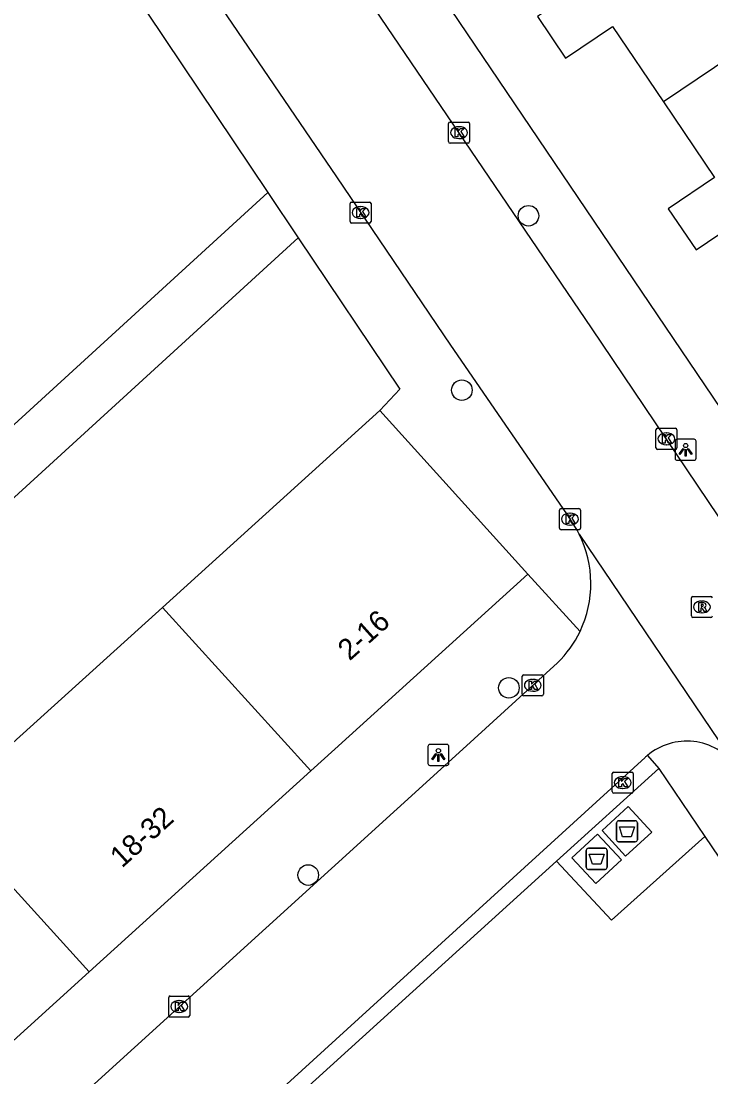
# Model space of a CAD drawing. Extents: x 159888 to 160757, y 384031 to 384746.
# Drawn here: x 160419.7 to 160452.5, y 384234.4 to 384284.5 of the extents above; entities that cross this region are included whole.
import ezdxf

# ---------------------------------------------------------------- set-up
doc = ezdxf.new("R2010")
doc.units = 0
for name, color, linetype in [('IMGEO_Afval_apart_plaats', 7, 'Continuous'), ('IMGEO_Boom', 7, 'Continuous'), ('IMGEO_Kolk', 7, 'Continuous'), ('IMGEO_Lichtpunt', 7, 'Continuous'), ('IMGEO_Pand', 7, 'Continuous'), ('IMGEO_Pand_nummerreeks', 7, 'Continuous'), ('IMGEO_Rijbaan_lokaal_open', 7, 'Continuous'), ('IMGEO_Rioolput', 7, 'Continuous'), ('IMGEO_Voetpad_gesloten', 7, 'Continuous'), ('IMGEO_Voetpad_halfverhard', 7, 'Continuous'), ('IMGEO_Voetpad_open', 7, 'Continuous')]:
    doc.layers.add(name, color=color, linetype=linetype)

msp = doc.modelspace()

# ---------------------------------------------------------------- linework, layer by layer
at = {"layer": 'IMGEO_Afval_apart_plaats'}
for p, q in [((160447.976, 384245.698), (160447.976, 384246.498)), ((160447.976, 384246.498), (160447.976, 384245.698)), ((160448.076, 384246.598), (160448.866, 384246.598)), ((160448.866, 384246.598), (160448.076, 384246.598)), ((160448.966, 384246.498), (160448.966, 384245.698)), ((160448.966, 384245.698), (160448.966, 384246.498)), ((160446.54, 384244.392), (160446.54, 384245.192)), ((160446.54, 384245.192), (160446.54, 384244.392)), ((160446.64, 384245.292), (160447.43, 384245.292)), ((160447.43, 384245.292), (160446.64, 384245.292)), ((160447.53, 384245.192), (160447.53, 384244.392)), ((160447.53, 384244.392), (160447.53, 384245.192)), ((160448.866, 384245.598), (160448.076, 384245.598)), ((160448.076, 384245.598), (160448.866, 384245.598)), ((160447.43, 384244.292), (160446.64, 384244.292)), ((160446.64, 384244.292), (160447.43, 384244.292))]:
    msp.add_line(p, q, dxfattribs=at)
for points in [[(160448.119, 384246.312), (160448.823, 384246.312), (160448.674, 384245.842), (160448.268, 384245.842), (160448.119, 384246.312)], [(160446.683, 384245.006), (160447.387, 384245.006), (160447.238, 384244.536), (160446.832, 384244.536), (160446.683, 384245.006)]]:
    msp.add_lwpolyline(points, dxfattribs=at)
for centre, start, end in [((160448.076, 384246.498), 90, 180), ((160448.076, 384246.498), 90, 180), ((160448.866, 384246.498), 0, 90), ((160448.866, 384246.498), 360, 90), ((160448.076, 384245.698), 180, 270), ((160448.076, 384245.698), 180, 270), ((160448.866, 384245.698), 270, 0), ((160448.866, 384245.698), 270, 0), ((160446.64, 384245.192), 90, 180), ((160446.64, 384245.192), 90, 180), ((160447.43, 384245.192), 0, 90), ((160447.43, 384245.192), 360, 90), ((160446.64, 384244.392), 180, 270), ((160446.64, 384244.392), 180, 270), ((160447.43, 384244.392), 270, 0), ((160447.43, 384244.392), 270, 0)]:
    msp.add_arc(centre, 0.1, start, end, dxfattribs=at)
at = {"layer": 'IMGEO_Boom'}
for centre in [(160443.796, 384275.302), (160440.638, 384267.028), (160442.868, 384252.904), (160433.344, 384244.022)]:
    msp.add_circle(centre, 0.489, dxfattribs=at)
at = {"layer": 'IMGEO_Kolk'}
for p, q in [((160440.076, 384279.747), (160440.928, 384279.747)), ((160440.001, 384278.821), (160440.001, 384279.673)), ((160440.489, 384279.527), (160440.514, 384279.527)), ((160441.002, 384279.673), (160441.002, 384278.821)), ((160440.928, 384278.747), (160440.076, 384278.747)), ((160440.512, 384278.967), (160440.487, 384278.967)), ((160435.328, 384275.029), (160435.328, 384275.881)), ((160435.403, 384275.955), (160436.255, 384275.955)), ((160435.816, 384275.735), (160435.841, 384275.735)), ((160436.329, 384275.881), (160436.329, 384275.029)), ((160436.255, 384274.955), (160435.403, 384274.955)), ((160435.839, 384275.175), (160435.814, 384275.175)), ((160449.919, 384265.219), (160450.771, 384265.219)), ((160449.844, 384264.293), (160449.844, 384265.145)), ((160450.332, 384264.999), (160450.357, 384264.999)), ((160450.845, 384265.145), (160450.845, 384264.293)), ((160450.771, 384264.219), (160449.919, 384264.219)), ((160450.355, 384264.439), (160450.33, 384264.439)), ((160445.267, 384260.48), (160445.267, 384261.332)), ((160445.342, 384261.406), (160446.194, 384261.406)), ((160445.755, 384261.186), (160445.78, 384261.186)), ((160446.268, 384261.332), (160446.268, 384260.48)), ((160446.194, 384260.406), (160445.342, 384260.406)), ((160445.778, 384260.626), (160445.753, 384260.626)), ((160443.502, 384252.598), (160443.502, 384253.45)), ((160443.577, 384253.524), (160444.429, 384253.524)), ((160443.99, 384253.304), (160444.015, 384253.304)), ((160444.503, 384253.45), (160444.503, 384252.598)), ((160444.013, 384252.744), (160443.988, 384252.744)), ((160444.429, 384252.524), (160443.577, 384252.524)), ((160447.771, 384247.981), (160447.771, 384248.833)), ((160447.846, 384248.907), (160448.698, 384248.907)), ((160448.259, 384248.687), (160448.284, 384248.687)), ((160448.772, 384248.833), (160448.772, 384247.981)), ((160448.698, 384247.907), (160447.846, 384247.907)), ((160448.282, 384248.127), (160448.257, 384248.127)), ((160426.72, 384237.356), (160426.72, 384238.208)), ((160426.795, 384238.282), (160427.647, 384238.282)), ((160427.721, 384238.208), (160427.721, 384237.356)), ((160427.208, 384238.062), (160427.233, 384238.062)), ((160427.647, 384237.282), (160426.795, 384237.282)), ((160427.231, 384237.502), (160427.206, 384237.502))]:
    msp.add_line(p, q, dxfattribs=at)
for points in [[(160440.076, 384279.747), (160440.928, 384279.747)], [(160440.001, 384278.821), (160440.001, 384279.673)], [(160440.322, 384279.447), (160440.445, 384279.447), (160440.445, 384279.296), (160440.575, 384279.447), (160440.739, 384279.447), (160440.593, 384279.296), (160440.746, 384279.047), (160440.594, 384279.047), (160440.509, 384279.211), (160440.445, 384279.144), (160440.445, 384279.047), (160440.322, 384279.047), (160440.322, 384279.447)], [(160441.002, 384279.673), (160441.002, 384278.821)], [(160440.928, 384278.747), (160440.076, 384278.747)], [(160435.328, 384275.029), (160435.328, 384275.881)], [(160435.403, 384275.955), (160436.255, 384275.955)], [(160436.329, 384275.881), (160436.329, 384275.029)], [(160435.649, 384275.655), (160435.772, 384275.655), (160435.772, 384275.504), (160435.902, 384275.655), (160436.066, 384275.655), (160435.92, 384275.504), (160436.073, 384275.255), (160435.921, 384275.255), (160435.836, 384275.419), (160435.772, 384275.352), (160435.772, 384275.255), (160435.649, 384275.255), (160435.649, 384275.655)], [(160436.255, 384274.955), (160435.403, 384274.955)], [(160449.919, 384265.219), (160450.771, 384265.219)], [(160449.844, 384264.293), (160449.844, 384265.145)], [(160450.165, 384264.919), (160450.288, 384264.919), (160450.288, 384264.768), (160450.418, 384264.919), (160450.582, 384264.919), (160450.436, 384264.768), (160450.589, 384264.519), (160450.437, 384264.519), (160450.352, 384264.683), (160450.288, 384264.616), (160450.288, 384264.519), (160450.165, 384264.519), (160450.165, 384264.919)], [(160450.845, 384265.145), (160450.845, 384264.293)], [(160450.771, 384264.219), (160449.919, 384264.219)], [(160445.267, 384260.48), (160445.267, 384261.332)], [(160445.342, 384261.406), (160446.194, 384261.406)], [(160446.268, 384261.332), (160446.268, 384260.48)], [(160445.588, 384261.106), (160445.711, 384261.106), (160445.711, 384260.955), (160445.841, 384261.106), (160446.005, 384261.106), (160445.859, 384260.955), (160446.012, 384260.706), (160445.86, 384260.706), (160445.775, 384260.87), (160445.711, 384260.803), (160445.711, 384260.706), (160445.588, 384260.706), (160445.588, 384261.106)], [(160446.194, 384260.406), (160445.342, 384260.406)], [(160443.502, 384252.598), (160443.502, 384253.45)], [(160443.577, 384253.524), (160444.429, 384253.524)], [(160443.823, 384253.224), (160443.946, 384253.224), (160443.946, 384253.073), (160444.076, 384253.224), (160444.24, 384253.224), (160444.094, 384253.073), (160444.247, 384252.824), (160444.095, 384252.824), (160444.01, 384252.988), (160443.946, 384252.921), (160443.946, 384252.824), (160443.823, 384252.824), (160443.823, 384253.224)], [(160444.503, 384253.45), (160444.503, 384252.598)], [(160444.429, 384252.524), (160443.577, 384252.524)], [(160447.771, 384247.981), (160447.771, 384248.833)], [(160447.846, 384248.907), (160448.698, 384248.907)], [(160448.772, 384248.833), (160448.772, 384247.981)], [(160448.092, 384248.607), (160448.215, 384248.607), (160448.215, 384248.456), (160448.345, 384248.607), (160448.509, 384248.607), (160448.363, 384248.456), (160448.516, 384248.207), (160448.364, 384248.207), (160448.279, 384248.371), (160448.215, 384248.304), (160448.215, 384248.207), (160448.092, 384248.207), (160448.092, 384248.607)], [(160448.698, 384247.907), (160447.846, 384247.907)], [(160426.72, 384237.356), (160426.72, 384238.208)], [(160426.795, 384238.282), (160427.647, 384238.282)], [(160427.721, 384238.208), (160427.721, 384237.356)], [(160427.041, 384237.982), (160427.164, 384237.982), (160427.164, 384237.831), (160427.294, 384237.982), (160427.458, 384237.982), (160427.312, 384237.831), (160427.465, 384237.582), (160427.313, 384237.582), (160427.228, 384237.746), (160427.164, 384237.679), (160427.164, 384237.582), (160427.041, 384237.582), (160427.041, 384237.982)], [(160427.647, 384237.282), (160426.795, 384237.282)]]:
    msp.add_lwpolyline(points, dxfattribs=at)
for centre, start, end in [((160440.078, 384279.671), 91.552, 178.448), ((160440.078, 384279.671), 91.552, 178.448), ((160440.926, 384279.671), 1.552, 88.448), ((160440.926, 384279.671), 1.552, 88.448), ((160440.078, 384278.823), 181.552, 268.448), ((160440.078, 384278.823), 181.552, 268.448), ((160440.926, 384278.823), 271.552, 358.448), ((160440.926, 384278.823), 271.552, 358.448), ((160435.405, 384275.879), 91.552, 178.448), ((160435.405, 384275.879), 91.552, 178.448), ((160436.253, 384275.879), 1.552, 88.448), ((160436.253, 384275.879), 1.552, 88.448), ((160435.405, 384275.031), 181.552, 268.448), ((160435.405, 384275.031), 181.552, 268.448), ((160436.253, 384275.031), 271.552, 358.448), ((160436.253, 384275.031), 271.552, 358.448), ((160449.921, 384265.143), 91.552, 178.448), ((160449.921, 384265.143), 91.552, 178.448), ((160450.769, 384265.143), 1.552, 88.448), ((160450.769, 384265.143), 1.552, 88.448), ((160449.921, 384264.295), 181.552, 268.448), ((160449.921, 384264.295), 181.552, 268.448), ((160450.769, 384264.295), 271.552, 358.448), ((160450.769, 384264.295), 271.552, 358.448), ((160445.344, 384261.33), 91.552, 178.448), ((160445.344, 384261.33), 91.552, 178.448), ((160446.192, 384261.33), 1.552, 88.448), ((160446.192, 384261.33), 1.552, 88.448), ((160445.344, 384260.482), 181.552, 268.448), ((160445.344, 384260.482), 181.552, 268.448), ((160446.192, 384260.482), 271.552, 358.448), ((160446.192, 384260.482), 271.552, 358.448), ((160443.579, 384253.448), 91.552, 178.448), ((160443.579, 384253.448), 91.552, 178.448), ((160444.427, 384253.448), 1.552, 88.448), ((160444.427, 384253.448), 1.552, 88.448), ((160443.579, 384252.6), 181.552, 268.448), ((160443.579, 384252.6), 181.552, 268.448), ((160444.427, 384252.6), 271.552, 358.448), ((160444.427, 384252.6), 271.552, 358.448), ((160447.848, 384248.831), 91.552, 178.448), ((160447.848, 384248.831), 91.552, 178.448), ((160448.696, 384248.831), 1.552, 88.448), ((160448.696, 384248.831), 1.552, 88.448), ((160447.848, 384247.983), 181.552, 268.448), ((160447.848, 384247.983), 181.552, 268.448), ((160448.696, 384247.983), 271.552, 358.448), ((160448.696, 384247.983), 271.552, 358.448), ((160426.797, 384238.206), 91.552, 178.448), ((160426.797, 384238.206), 91.552, 178.448), ((160427.645, 384238.206), 1.552, 88.448), ((160427.645, 384238.206), 1.552, 88.448), ((160426.797, 384237.358), 181.552, 268.448), ((160426.797, 384237.358), 181.552, 268.448), ((160427.645, 384237.358), 271.552, 358.448), ((160427.645, 384237.358), 271.552, 358.448)]:
    msp.add_arc(centre, 0.0765, start, end, dxfattribs=at)
for centre, major_axis, ratio, start_param, end_param in [((160440.488, 384279.247), (-0.387, 0.002), 0.722429, 4.712389, 7.853982), ((160440.513, 384279.247), (-0.39, 0.002), 0.717154, 1.570796, 4.712389), ((160435.815, 384275.455), (-0.387, 0.002), 0.722429, 4.712389, 7.853982), ((160435.84, 384275.455), (-0.39, 0.002), 0.717154, 1.570796, 4.712389), ((160450.331, 384264.719), (-0.387, 0.002), 0.722429, 4.712389, 7.853982), ((160450.356, 384264.719), (-0.39, 0.002), 0.717154, 1.570796, 4.712389), ((160445.754, 384260.906), (-0.387, 0.002), 0.722429, 4.712389, 7.853982), ((160445.779, 384260.906), (-0.39, 0.002), 0.717154, 1.570796, 4.712389), ((160443.989, 384253.024), (-0.387, 0.002), 0.722429, 4.712389, 7.853982), ((160444.014, 384253.024), (-0.39, 0.002), 0.717154, 1.570796, 4.712389), ((160448.258, 384248.407), (-0.387, 0.002), 0.722429, 4.712389, 7.853982), ((160448.283, 384248.407), (-0.39, 0.002), 0.717154, 1.570796, 4.712389), ((160427.207, 384237.782), (-0.387, 0.002), 0.722429, 4.712389, 7.853982), ((160427.232, 384237.782), (-0.39, 0.002), 0.717154, 1.570796, 4.712389)]:
    msp.add_ellipse(centre, major_axis=major_axis, ratio=ratio, start_param=start_param, end_param=end_param, dxfattribs=at)
at = {"layer": 'IMGEO_Lichtpunt'}
for p, q in [((160451.661, 384264.698), (160450.853, 384264.698)), ((160451.661, 384264.698), (160450.853, 384264.698)), ((160450.759, 384264.603), (160450.759, 384263.796)), ((160450.759, 384264.603), (160450.759, 384263.796)), ((160451.755, 384263.796), (160451.755, 384264.603)), ((160451.755, 384263.796), (160451.755, 384264.603)), ((160450.853, 384263.702), (160451.661, 384263.702)), ((160450.853, 384263.702), (160451.661, 384263.702)), ((160439.926, 384250.216), (160439.118, 384250.216)), ((160439.926, 384250.216), (160439.118, 384250.216)), ((160439.024, 384250.121), (160439.024, 384249.314)), ((160439.024, 384250.121), (160439.024, 384249.314)), ((160440.02, 384249.314), (160440.02, 384250.121)), ((160440.02, 384249.314), (160440.02, 384250.121)), ((160439.118, 384249.22), (160439.926, 384249.22)), ((160439.118, 384249.22), (160439.926, 384249.22))]:
    msp.add_line(p, q, dxfattribs=at)
for points in [[(160451.133, 384264.267), (160451.172, 384264.239), (160450.984, 384263.977), (160450.946, 384264.004), (160451.133, 384264.267)], [(160451.235, 384264.219), (160451.282, 384264.219), (160451.282, 384263.897), (160451.235, 384263.897), (160451.235, 384264.219)], [(160451.345, 384264.239), (160451.383, 384264.266), (160451.57, 384264.004), (160451.531, 384263.976), (160451.345, 384264.239)], [(160439.398, 384249.785), (160439.437, 384249.757), (160439.249, 384249.495), (160439.211, 384249.522), (160439.398, 384249.785)], [(160439.5, 384249.737), (160439.547, 384249.737), (160439.547, 384249.415), (160439.5, 384249.415), (160439.5, 384249.737)], [(160439.61, 384249.757), (160439.648, 384249.784), (160439.835, 384249.522), (160439.796, 384249.494), (160439.61, 384249.757)]]:
    msp.add_lwpolyline(points, dxfattribs=at)
for centre in [(160451.258, 384264.401), (160439.523, 384249.919)]:
    msp.add_circle(centre, 0.0994, dxfattribs=at)
for centre, start, end in [((160450.853, 384264.603), 90, 180), ((160450.853, 384264.603), 90, 180), ((160451.661, 384264.603), 0, 90), ((160451.661, 384264.603), 0, 90), ((160450.853, 384263.796), 180, 270), ((160450.853, 384263.796), 180, 270), ((160451.661, 384263.796), 270, 0), ((160451.661, 384263.796), 270, 360), ((160439.118, 384250.121), 90, 180), ((160439.118, 384250.121), 90, 180), ((160439.926, 384250.121), 0, 90), ((160439.926, 384250.121), 0, 90), ((160439.118, 384249.314), 180, 270), ((160439.118, 384249.314), 180, 270), ((160439.926, 384249.314), 270, 0), ((160439.926, 384249.314), 270, 360)]:
    msp.add_arc(centre, 0.0946, start, end, dxfattribs=at)
at = {"layer": 'IMGEO_Pand'}
for points in [[(160444.047, 384289.833), (160446.455, 384286.268), (160444.223, 384284.76), (160445.558, 384282.783), (160447.789, 384284.29), (160450.211, 384280.704)], [(160457.418, 384285.573), (160450.211, 384280.704)], [(160450.211, 384280.704), (160452.633, 384277.118), (160450.435, 384275.633), (160451.755, 384273.679), (160453.96, 384275.168), (160456.365, 384271.608)], [(160436.74, 384266.058), (160426.423, 384256.722)], [(160443.774, 384258.302), (160436.74, 384266.058)], [(160433.468, 384248.966), (160434.61, 384250), (160443.774, 384258.302)], [(160426.423, 384256.722), (160418.994, 384250), (160415.894, 384247.195)], [(160433.468, 384248.966), (160426.423, 384256.722)], [(160422.945, 384239.432), (160433.468, 384248.966)], [(160415.894, 384247.195), (160422.945, 384239.432)], [(160412.421, 384229.898), (160422.945, 384239.432)]]:
    msp.add_lwpolyline(points, dxfattribs=at)
at = {"layer": 'IMGEO_Rijbaan_lokaal_open'}
for points in [[(160422.932, 384294.34), (160424.309, 384292.356), (160427.008, 384288.421), (160434.682, 384277.153), (160440.091, 384269.157), (160445.772, 384260.903)], [(160482.459, 384217.19), (160479.496, 384221.749), (160475.984, 384226.996), (160471.895, 384233.016), (160469.592, 384236.438), (160463.845, 384244.806), (160460.293, 384250), (160459.062, 384251.8), (160454.397, 384258.743), (160452.84, 384261.021), (160446.785, 384269.99), (160433.084, 384290.172), (160431.13, 384293.34)], [(160446.201, 384260.194), (160453.631, 384249.222)], [(160392.259, 384206.298), (160395.244, 384208.801), (160400.149, 384213.193), (160440.675, 384250), (160445.18, 384254.092)], [(160392.025, 384198.09), (160395.382, 384200.689), (160397.932, 384202.765), (160449.329, 384249.596)]]:
    msp.add_lwpolyline(points, dxfattribs=at)
for centre, radius, start, end in [((160441.624, 384257.909), 5.116, 26.5318, 35.8226), ((160441.517, 384257.842), 5.241, 334.4248, 26.6677), ((160441.513, 384257.843), 5.246, 314.3501, 334.4289), ((160451.311, 384247.465), 2.911, 37.1415, 129.917), ((160451.239, 384247.555), 2.796, 129.9788, 133.1008)]:
    msp.add_arc(centre, radius, start, end, dxfattribs=at)
at = {"layer": 'IMGEO_Rioolput'}
for p, q in [((160451.529, 384256.316), (160451.529, 384257.168)), ((160451.604, 384257.242), (160452.456, 384257.242)), ((160452.017, 384257.022), (160452.042, 384257.022)), ((160452.456, 384256.242), (160451.604, 384256.242)), ((160452.04, 384256.462), (160452.015, 384256.462))]:
    msp.add_line(p, q, dxfattribs=at)
for points in [[(160451.529, 384256.316), (160451.529, 384257.168)], [(160451.604, 384257.242), (160452.456, 384257.242)], [(160452.118, 384256.94), (160451.866, 384256.942), (160451.866, 384256.542)], [(160451.866, 384256.542), (160451.99, 384256.542), (160451.99, 384256.704), (160452.001, 384256.704)], [(160452.044, 384256.861), (160451.99, 384256.861), (160451.99, 384256.78)], [(160451.99, 384256.78), (160452.042, 384256.78)], [(160452.048, 384256.675), (160452.119, 384256.542), (160452.259, 384256.542), (160452.194, 384256.668)], [(160452.456, 384256.242), (160451.604, 384256.242)]]:
    msp.add_lwpolyline(points, dxfattribs=at)
for centre, radius, start, end in [((160451.606, 384257.166), 0.0765, 91.552, 178.448), ((160451.606, 384257.166), 0.0765, 91.552, 178.448), ((160452.454, 384257.166), 0.0765, 1.552, 88.448), ((160452.454, 384257.166), 0.0765, 1.552, 88.448), ((160452, 384256.651), 0.0533, 26.0293, 88.6989), ((160452.026, 384256.969), 0.19, 274.7715, 282.9687), ((160452.05, 384256.765), 0.0964, 77.0061, 93.1865), ((160452.064, 384256.822), 0.0378, 276.6634, 79.6772), ((160452.117, 384256.83), 0.109, 350.3612, 89.416), ((160452.115, 384256.83), 0.112, 277.5842, 350.9817), ((160452.099, 384256.615), 0.108, 29.5134, 73.7905), ((160451.606, 384256.318), 0.0765, 181.552, 268.448), ((160451.606, 384256.318), 0.0765, 181.552, 268.448), ((160452.454, 384256.318), 0.0765, 271.552, 358.448), ((160452.454, 384256.318), 0.0765, 271.552, 358.448)]:
    msp.add_arc(centre, radius, start, end, dxfattribs=at)
for centre, major_axis, ratio, start_param, end_param in [((160452.016, 384256.742), (-0.387, 0.002), 0.722429, 4.712389, 7.853982), ((160452.041, 384256.742), (-0.39, 0.002), 0.717154, 1.570796, 4.712389)]:
    msp.add_ellipse(centre, major_axis=major_axis, ratio=ratio, start_param=start_param, end_param=end_param, dxfattribs=at)
at = {"layer": 'IMGEO_Voetpad_gesloten'}
for points in [[(160448.405, 384244.924), (160447.296, 384246.142), (160448.537, 384247.272), (160449.646, 384246.054), (160448.405, 384244.924)], [(160446.991, 384243.62), (160445.863, 384244.835), (160447.079, 384245.964), (160448.207, 384244.749), (160446.991, 384243.62)]]:
    msp.add_lwpolyline(points, dxfattribs=at)
at = {"layer": 'IMGEO_Voetpad_halfverhard'}
for points in [[(160391.104, 384265.938), (160390.406, 384250), (160390.241, 384246.234), (160394.04, 384242.242), (160402.528, 384250), (160431.422, 384276.411)], [(160393.278, 384238.132), (160394.332, 384239.06), (160406.309, 384250), (160432.866, 384274.257)]]:
    msp.add_lwpolyline(points, dxfattribs=at)
at = {"layer": 'IMGEO_Voetpad_open'}
for points in [[(160500.839, 384195.337), (160500, 384196.578), (160463.867, 384250), (160432.977, 384295.669)], [(160419.968, 384293.492), (160431.422, 384276.411)], [(160431.422, 384276.411), (160432.866, 384274.257)], [(160432.866, 384274.257), (160437.684, 384267.073), (160436.74, 384266.058)], [(160443.774, 384258.302), (160446.245, 384255.579)], [(160449.443, 384249.697), (160449.981, 384249.084)], [(160449.981, 384249.084), (160445.123, 384244.678)], [(160449.981, 384249.084), (160452.167, 384245.857)], [(160445.123, 384244.678), (160447.736, 384241.886), (160452.167, 384245.857)], [(160452.167, 384245.857), (160461.362, 384232.282)], [(160445.123, 384244.678), (160419.212, 384221.179)]]:
    msp.add_lwpolyline(points, dxfattribs=at)

# ---------------------------------------------------------------- texts
at = {"layer": 'IMGEO_Pand_nummerreeks'}
for s, rotation, p in [('2-16', 41.9377, (160435.306, 384254.152)), ('18-32', 42.1203, (160424.5, 384244.325))]:
    msp.add_text(s, height=1, rotation=rotation, dxfattribs=at).set_placement(p)

doc.saveas('drawing.dxf')
